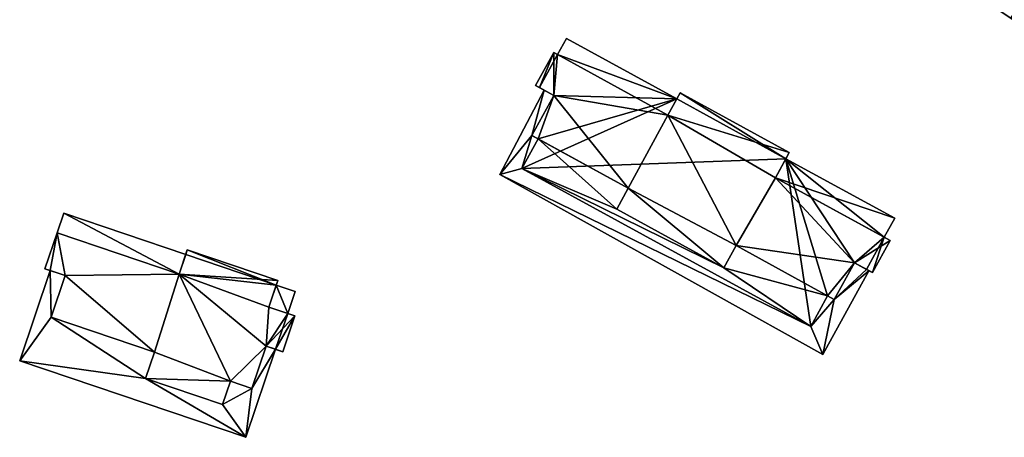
# Model space of a CAD drawing. Header units: inches. Extents: x 2685601 to 2690022, y 1235992 to 1239010.
# Tile 355 of 390: x 2689452 to 2689561, y 1237862 to 1237908. Entities that reach past the tile are written whole.
import ezdxf

# ---------------------------------------------------------------- set-up
doc = ezdxf.new("R2010")
doc.units = ezdxf.units.IN
doc.header["$MEASUREMENT"] = 0
doc.layers.add('Gebaeude Einzelhaus', color=10, linetype='Continuous')
doc.layers.add('Offenes Gebaeude', color=10, linetype='Continuous')

msp = doc.modelspace()

# ---------------------------------------------------------------- meshes
at = {"layer": 'Gebaeude Einzelhaus'}
mesh = msp.add_polyface(dxfattribs=at)
corners = [(2689570.263, 1237920.589, 514.889), (2689571.949, 1237923.095, 514.889), (2689566.778, 1237926.573, 514.889), (2689563.721, 1237911.126, 514.889), (2689556.391, 1237911.13, 514.889), (2689561.44, 1237907.734, 514.888), (2689575.161, 1237903.431, 514.888), (2689581.581, 1237912.976, 514.888), (2689561.44, 1237907.734, 512.803), (2689572.881, 1237900.04, 512.803), (2689575.161, 1237903.431, 512.803), (2689563.721, 1237911.126, 512.803), (2689581.581, 1237912.976, 512.803), (2689583.268, 1237915.483, 512.803), (2689571.949, 1237923.095, 512.803), (2689570.263, 1237920.589, 512.803), (2689571.949, 1237923.095, 500.23), (2689566.778, 1237926.573, 500.23), (2689556.391, 1237911.13, 500.23), (2689558.616, 1237909.633, 500.23), (2689561.44, 1237907.734, 500.23), (2689575.161, 1237903.431, 500.23), (2689581.582, 1237912.975, 500.23), (2689563.721, 1237911.126, 500.23), (2689570.263, 1237920.589, 500.23), (2689572.881, 1237900.04, 500.23), (2689583.268, 1237915.483, 500.23)]
mesh.append_faces([[corners[k] for k in face] for face in [(12, 14, 15), (12, 13, 14), (8, 10, 11), (8, 9, 10), (0, 6, 7), (0, 3, 6), (3, 4, 5), (0, 2, 3), (3, 2, 4), (0, 1, 2)]], dxfattribs={"color": 13})
mesh.append_faces([[corners[k] for k in face] for face in [(26, 24, 16), (26, 22, 24), (20, 21, 25), (20, 23, 21), (13, 26, 14), (14, 26, 16), (22, 26, 12), (12, 26, 13), (9, 21, 10), (9, 25, 21), (8, 25, 9), (8, 20, 25), (19, 23, 20), (23, 24, 21), (21, 24, 22), (23, 17, 24), (24, 17, 16), (19, 18, 23), (23, 18, 17), (15, 14, 0), (0, 14, 1), (0, 7, 15), (15, 7, 12), (10, 12, 6), (6, 12, 7), (10, 22, 12), (10, 21, 22), (6, 3, 10), (10, 3, 11), (3, 5, 11), (11, 5, 8), (4, 8, 5), (8, 19, 20), (4, 18, 8), (8, 18, 19), (4, 2, 18), (18, 2, 17), (14, 2, 1), (14, 17, 2), (14, 16, 17)]], dxfattribs={"color": 41})
mesh = msp.add_polyface(dxfattribs=at)
corners = [(2689548.68, 1237885.715, 505.175), (2689536.71, 1237892.276, 505.175), (2689535.563, 1237890.183, 505.175), (2689547.532, 1237883.621, 505.174), (2689511.58, 1237903.732, 505.175), (2689524.714, 1237898.852, 505.175), (2689512.558, 1237905.515, 505.175), (2689523.738, 1237897.069, 505.175), (2689518.114, 1237886.73, 505.175), (2689509.454, 1237894.465, 505.175), (2689507.671, 1237891.211, 505.175), (2689519.374, 1237889.028, 505.175), (2689529.896, 1237880.273, 505.175), (2689539.455, 1237873.789, 505.174), (2689541.291, 1237877.184, 505.174), (2689531.228, 1237882.701, 505.175), (2689523.738, 1237897.069, 507.197), (2689537.08, 1237892.951, 507.197), (2689525.084, 1237899.526, 507.197), (2689535.563, 1237890.183, 507.197), (2689511.181, 1237899.229, 507.197), (2689511.173, 1237903.955, 507.197), (2689519.374, 1237889.028, 507.197), (2689531.228, 1237882.701, 507.197), (2689509.181, 1237900.325, 507.197), (2689508.775, 1237894.838, 507.197), (2689529.896, 1237880.273, 507.197), (2689518.114, 1237886.73, 507.197), (2689544.248, 1237880.816, 507.197), (2689542.034, 1237876.778, 507.197), (2689548.163, 1237883.276, 507.197), (2689546.22, 1237879.734, 507.197), (2689544.248, 1237880.816, 504.417), (2689545.591, 1237880.079, 505.174), (2689544.248, 1237880.816, 505.174), (2689545.591, 1237880.079, 504.417), (2689544.248, 1237880.816, 504.317), (2689545.591, 1237880.079, 492.99), (2689545.591, 1237880.079, 504.317), (2689544.248, 1237880.816, 492.99), (2689547.532, 1237883.621, 492.99), (2689548.68, 1237885.715, 492.99), (2689536.71, 1237892.276, 492.99), (2689512.558, 1237905.515, 492.99), (2689524.714, 1237898.852, 492.99), (2689511.58, 1237903.732, 492.99), (2689510.106, 1237899.818, 504.417), (2689511.181, 1237899.229, 505.175), (2689509.59, 1237900.101, 505.175), (2689511.181, 1237899.229, 504.417), (2689510.106, 1237899.818, 504.317), (2689509.59, 1237900.101, 492.99), (2689511.181, 1237899.229, 492.99), (2689511.181, 1237899.229, 504.317), (2689508.775, 1237894.838, 504.417), (2689508.775, 1237894.838, 505.175), (2689508.775, 1237894.838, 492.99), (2689508.775, 1237894.838, 504.317), (2689509.454, 1237894.465, 504.417), (2689509.454, 1237894.465, 492.99), (2689509.454, 1237894.465, 504.317), (2689507.671, 1237891.211, 492.99), (2689507.671, 1237891.211, 504.317), (2689507.671, 1237891.211, 504.417), (2689539.455, 1237873.789, 504.417), (2689539.455, 1237873.789, 492.99), (2689539.455, 1237873.789, 504.317), (2689541.291, 1237877.184, 492.99), (2689541.291, 1237877.184, 504.317), (2689541.291, 1237877.184, 504.417), (2689542.034, 1237876.778, 504.417), (2689542.034, 1237876.778, 505.174), (2689542.034, 1237876.778, 492.99), (2689542.034, 1237876.778, 504.317), (2689509.454, 1237894.466, 505.175), (2689545.839, 1237879.943, 504.317), (2689546.22, 1237879.734, 492.99), (2689545.839, 1237879.943, 504.417), (2689548.163, 1237883.276, 492.99), (2689547.533, 1237883.621, 492.99), (2689537.08, 1237892.951, 492.99), (2689525.084, 1237899.526, 492.99), (2689511.173, 1237903.955, 492.99), (2689509.181, 1237900.325, 492.99)]
mesh.append_faces([[corners[k] for k in face] for face in [(19, 28, 30), (30, 28, 31), (19, 23, 28), (28, 23, 29), (23, 22, 26), (26, 22, 27), (22, 20, 25), (20, 21, 24), (19, 16, 23), (23, 16, 22), (22, 16, 20), (20, 16, 21), (19, 17, 16), (16, 17, 18), (12, 14, 15), (12, 13, 14), (8, 10, 12), (12, 10, 13), (11, 9, 8), (8, 9, 10), (7, 5, 4), (4, 5, 6), (0, 2, 3), (0, 1, 2)]], dxfattribs={"color": 13})
mesh.append_faces([[corners[k] for k in face] for face in [(42, 81, 80), (42, 44, 81), (37, 79, 76), (76, 79, 78), (45, 51, 82), (82, 51, 83), (20, 48, 47), (48, 83, 51), (20, 24, 48), (48, 24, 83), (24, 21, 83), (83, 21, 82), (82, 4, 45), (4, 16, 7), (82, 21, 4), (4, 21, 16), (16, 5, 7), (5, 81, 44), (16, 18, 5), (5, 18, 81), (18, 17, 81), (81, 17, 80), (80, 1, 42), (1, 19, 2), (80, 17, 1), (1, 17, 19), (19, 3, 2), (3, 78, 79), (19, 30, 3), (3, 30, 78), (30, 31, 78), (78, 31, 76), (37, 75, 38), (77, 33, 35), (33, 28, 34), (75, 31, 77), (77, 31, 33), (33, 31, 28), (37, 76, 75), (75, 76, 31), (29, 34, 28), (29, 71, 34), (14, 23, 15), (14, 29, 23), (14, 71, 29), (12, 15, 26), (26, 15, 23), (8, 12, 27), (27, 12, 26), (11, 8, 22), (22, 8, 27), (25, 74, 22), (22, 74, 11), (25, 55, 74), (20, 47, 25), (25, 47, 55), (52, 51, 45), (67, 39, 72), (39, 40, 37), (61, 42, 65), (65, 42, 67), (67, 42, 39), (39, 42, 40), (40, 42, 41), (59, 44, 61), (61, 44, 42), (44, 45, 43), (59, 52, 44), (44, 52, 45), (59, 56, 52), (72, 39, 73), (73, 39, 36), (34, 71, 32), (32, 71, 70), (67, 72, 68), (68, 72, 73), (14, 70, 71), (14, 69, 70), (14, 13, 69), (69, 13, 64), (65, 67, 66), (66, 67, 68), (61, 65, 62), (62, 65, 66), (13, 10, 64), (64, 10, 63), (10, 58, 63), (10, 9, 58), (59, 61, 60), (60, 61, 62), (56, 59, 57), (57, 59, 60), (55, 54, 9), (9, 54, 58), (52, 56, 53), (53, 56, 57), (55, 47, 54), (54, 47, 49), (50, 52, 53), (50, 51, 52), (46, 48, 50), (50, 48, 51), (49, 47, 46), (46, 47, 48), (43, 45, 6), (6, 45, 4), (43, 5, 44), (43, 6, 5), (41, 42, 0), (0, 42, 1), (41, 0, 40), (40, 0, 3), (39, 37, 36), (36, 37, 38), (35, 33, 32), (32, 33, 34)]], dxfattribs={"color": 41})
mesh = msp.add_polyface(dxfattribs=at)
corners = [(2689469.96, 1237879.57, 501.943), (2689480.813, 1237878.854, 501.943), (2689470.86, 1237882.225, 501.943), (2689479.824, 1237875.936, 501.943), (2689457.423, 1237879.401, 501.943), (2689456.533, 1237884.119, 501.943), (2689467.231, 1237870.971, 501.943), (2689475.598, 1237867.771, 501.943), (2689479.524, 1237871.643, 501.943), (2689455.19, 1237880.158, 501.943), (2689455.871, 1237874.819, 501.943), (2689466.248, 1237868.065, 501.943), (2689474.725, 1237865.194, 501.943), (2689477.944, 1237866.976, 501.943), (2689482.685, 1237874.968, 501.943), (2689481.349, 1237871.024, 501.943), (2689480.64, 1237878.347, 499.099), (2689481.906, 1237875.231, 499.099), (2689482.723, 1237877.641, 499.099), (2689479.824, 1237875.936, 499.099), (2689457.26, 1237886.266, 499.1), (2689456.533, 1237884.119, 499.1), (2689469.96, 1237879.57, 499.1), (2689470.688, 1237881.718, 499.1), (2689477.286, 1237861.593, 499.099), (2689474.725, 1237865.194, 499.099), (2689466.248, 1237868.065, 499.099), (2689477.944, 1237866.976, 499.099), (2689475.598, 1237867.771, 499.099), (2689455.871, 1237874.819, 499.1), (2689467.231, 1237870.971, 499.099), (2689452.419, 1237870.016, 499.099), (2689455.786, 1237879.955, 499.1), (2689457.423, 1237879.401, 499.1), (2689480.571, 1237871.288, 499.099), (2689479.524, 1237871.643, 499.099), (2689455.19, 1237880.158, 487.738), (2689455.786, 1237879.956, 487.738), (2689481.349, 1237871.024, 487.738), (2689480.571, 1237871.288, 487.738), (2689482.685, 1237874.968, 487.738), (2689481.906, 1237875.232, 487.738), (2689480.641, 1237878.347, 499.099), (2689480.813, 1237878.854, 487.738), (2689480.641, 1237878.346, 487.738), (2689470.86, 1237882.225, 487.738), (2689470.688, 1237881.718, 487.738), (2689456.533, 1237884.119, 487.738), (2689479.524, 1237871.643, 487.738), (2689479.824, 1237875.936, 487.738), (2689469.96, 1237879.57, 487.738), (2689475.598, 1237867.771, 487.738), (2689477.944, 1237866.976, 487.738), (2689466.248, 1237868.065, 487.738), (2689474.725, 1237865.194, 487.738), (2689467.231, 1237870.971, 487.738), (2689457.423, 1237879.401, 487.738), (2689455.871, 1237874.819, 487.738), (2689457.26, 1237886.266, 487.738), (2689452.419, 1237870.016, 487.738), (2689455.786, 1237879.955, 487.738), (2689477.286, 1237861.593, 487.738), (2689482.723, 1237877.641, 487.738)]
mesh.append_faces([[corners[k] for k in face] for face in [(27, 34, 35), (27, 24, 34), (31, 29, 32), (32, 29, 33), (24, 26, 31), (31, 26, 29), (29, 26, 30), (28, 25, 27), (27, 25, 24), (24, 25, 26), (20, 22, 23), (20, 21, 22), (19, 17, 16), (16, 17, 18), (3, 8, 14), (14, 8, 15), (8, 7, 13), (7, 11, 12), (7, 6, 11), (6, 4, 10), (4, 5, 9), (3, 0, 8), (8, 0, 7), (7, 0, 6), (6, 0, 4), (4, 0, 5), (3, 1, 0), (0, 1, 2)]], dxfattribs={"color": 13})
mesh.append_faces([[corners[k] for k in face] for face in [(46, 50, 58), (58, 50, 47), (41, 44, 62), (41, 49, 44), (61, 52, 39), (39, 52, 48), (61, 54, 52), (52, 54, 51), (59, 53, 61), (61, 53, 54), (60, 57, 59), (59, 57, 53), (53, 57, 55), (60, 56, 57), (58, 23, 46), (58, 20, 23), (18, 44, 16), (18, 62, 44), (62, 18, 41), (41, 18, 17), (61, 39, 24), (24, 39, 34), (24, 31, 61), (61, 31, 59), (60, 59, 32), (32, 59, 31), (20, 58, 21), (21, 58, 47), (44, 45, 43), (44, 46, 45), (44, 50, 46), (47, 37, 36), (50, 56, 47), (47, 56, 37), (50, 55, 56), (56, 55, 57), (50, 51, 55), (55, 51, 53), (53, 51, 54), (50, 48, 51), (51, 48, 52), (39, 40, 38), (48, 41, 39), (39, 41, 40), (44, 49, 50), (50, 49, 48), (48, 49, 41), (21, 9, 5), (21, 36, 9), (21, 47, 36), (5, 0, 21), (21, 0, 22), (0, 23, 22), (23, 45, 46), (0, 2, 23), (23, 2, 45), (2, 1, 45), (45, 1, 43), (43, 42, 44), (42, 3, 19), (43, 1, 42), (42, 1, 3), (3, 17, 19), (17, 40, 41), (3, 14, 17), (17, 14, 40), (14, 15, 40), (40, 15, 38), (38, 34, 39), (34, 8, 35), (38, 15, 34), (34, 15, 8), (8, 13, 35), (35, 13, 27), (28, 27, 7), (7, 27, 13), (25, 28, 12), (12, 28, 7), (26, 25, 11), (11, 25, 12), (11, 6, 26), (26, 6, 30), (29, 30, 10), (10, 30, 6), (10, 4, 29), (29, 4, 33), (9, 32, 4), (4, 32, 33), (9, 36, 32), (32, 36, 37)]], dxfattribs={"color": 41})
at = {"layer": 'Offenes Gebaeude'}
mesh = msp.add_polyface(dxfattribs=at)
corners = [(2689508.775, 1237894.838, 504.417), (2689510.106, 1237899.818, 504.417), (2689505.236, 1237890.53, 504.417), (2689511.181, 1237899.229, 504.417), (2689539.455, 1237873.789, 504.417), (2689540.776, 1237870.711, 504.417), (2689507.671, 1237891.211, 504.417), (2689542.034, 1237876.778, 504.417), (2689545.839, 1237879.943, 504.417), (2689545.591, 1237880.079, 504.417), (2689544.248, 1237880.816, 504.417), (2689541.291, 1237877.184, 504.417), (2689509.454, 1237894.465, 504.417), (2689505.236, 1237890.53, 504.317), (2689510.106, 1237899.818, 504.317), (2689540.776, 1237870.711, 504.317), (2689545.839, 1237879.943, 504.317), (2689542.034, 1237876.778, 504.317), (2689544.248, 1237880.816, 504.317), (2689545.591, 1237880.079, 504.317), (2689539.455, 1237873.789, 504.317), (2689508.775, 1237894.838, 504.317), (2689507.671, 1237891.211, 504.317), (2689511.181, 1237899.229, 504.317), (2689509.454, 1237894.465, 504.317), (2689541.291, 1237877.184, 504.317)]
mesh.append_faces([[corners[k] for k in face] for face in [(0, 6, 12), (4, 7, 11), (7, 9, 10), (7, 8, 9), (4, 5, 7), (7, 5, 8), (0, 2, 6), (6, 2, 4), (4, 2, 5), (3, 1, 0), (0, 1, 2)]], dxfattribs={"color": 13})
mesh.append_faces([[corners[k] for k in face] for face in [(17, 20, 25), (22, 21, 24), (21, 14, 23), (20, 13, 22), (22, 13, 21), (21, 13, 14), (17, 15, 20), (20, 15, 13), (17, 16, 15), (17, 19, 16), (17, 18, 19), (15, 16, 5), (5, 16, 8), (5, 2, 15), (15, 2, 13), (13, 1, 14), (13, 2, 1)]], dxfattribs={"color": 41})

doc.saveas('drawing.dxf')
